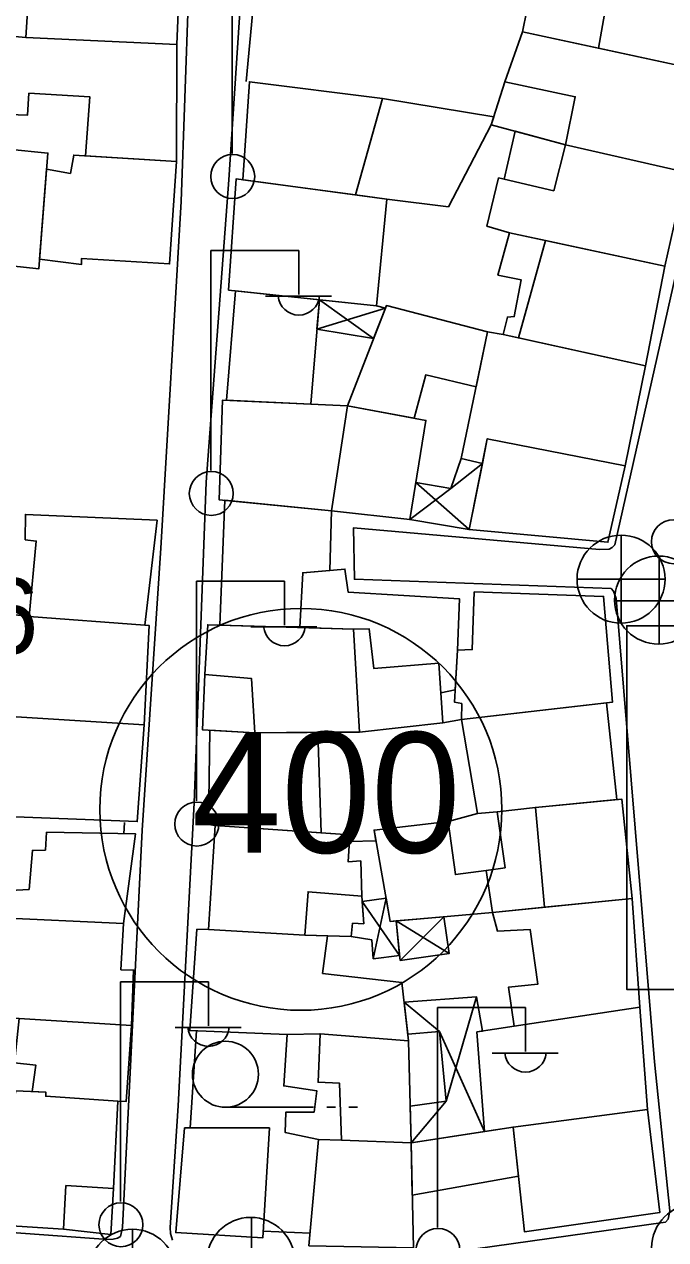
# Model space of a CAD drawing. Extents: x 417997 to 421451, y 4451742 to 4455216.
# Drawn here: x 419821.8 to 419872.8, y 4452752.1 to 4452848.9 of the extents above; entities that cross this region are included whole.
import ezdxf

# ---------------------------------------------------------------- set-up
doc = ezdxf.new("R2010")
doc.units = 0
for name, color, linetype in [('B_Mesken', 7, 'Continuous'), ('B_Sundurma', 7, 'Continuous'), ('B_Teras', 7, 'Continuous'), ('LJ_SEMBOL', 7, 'Continuous'), ('S_Elektrik_Diregi', 7, 'Continuous'), ('S_Rogar_Kapagi', 7, 'Continuous'), ('S_Rogar_Kapagi_Buski', 7, 'Continuous'), ('S_Tek_Agac', 7, 'Continuous'), ('Sinir_Duvar_tek_tarafa_ait', 7, 'Continuous'), ('SM_TAKS', 7, 'Continuous'), ('TR_TİCK', 7, 'Continuous'), ('Y_Kot_Noktasi', 7, 'Continuous'), ('Yol_Sose', 7, 'Continuous')]:
    doc.layers.add(name, color=color, linetype=linetype)

msp = doc.modelspace()

# ---------------------------------------------------------------- linework, layer by layer
at = {"layer": 'B_Mesken'}
for points in [[(419823.93, 4452856.406), (419822.483, 4452856.486), (419821.932, 4452847.802), (419833.94, 4452847.239), (419834.317, 4452856.246), (419826.099, 4452856.738), (419826.043, 4452855.994)], [(419861.43, 4452848.261), (419862.129, 4452851.68), (419862.129, 4452856.075), (419866.427, 4452855.5), (419865.892, 4452851.584), (419868.207, 4452851.034), (419867.491, 4452846.956)], [(419866.427, 4452855.5), (419878.074, 4452853.055), (419876.334, 4452845.047), (419875.853, 4452845.156), (419867.491, 4452846.956), (419868.207, 4452851.034), (419865.892, 4452851.584)], [(419821.932, 4452847.802), (419817.859, 4452848.17), (419817.578, 4452841.784), (419822.061, 4452841.614), (419822.173, 4452843.371), (419827.034, 4452843.078), (419826.679, 4452838.397), (419833.917, 4452837.949), (419833.94, 4452847.239)], [(419860.042, 4452844.286), (419858.955, 4452840.852), (419864.853, 4452839.268), (419874.182, 4452837.157), (419875.853, 4452845.156), (419861.43, 4452848.261)], [(419839.205, 4452836.488), (419839.715, 4452844.284), (419850.315, 4452842.952), (419848.161, 4452835.275)], [(419858.955, 4452840.852), (419855.55, 4452834.324), (419850.639, 4452834.939), (419848.161, 4452835.275), (419850.315, 4452842.952), (419859.161, 4452841.502)], [(419859.973, 4452836.532), (419860.858, 4452840.341), (419864.853, 4452839.268), (419874.182, 4452837.157), (419874.431, 4452837.047), (419872.751, 4452829.614), (419863.264, 4452831.644), (419860.396, 4452832.257), (419858.612, 4452832.798), (419859.544, 4452836.632)], [(419817.104, 4452836.806), (419816.809, 4452830.053), (419822.956, 4452829.393), (419823.683, 4452838.613), (419817.335, 4452839.227)], [(419823.016, 4452830.162), (419826.353, 4452829.737), (419826.373, 4452830.223), (419833.367, 4452829.786), (419833.917, 4452837.949), (419825.74, 4452838.455), (419825.481, 4452836.987), (419823.583, 4452837.342)], [(419838.042, 4452827.703), (419838.666, 4452836.561), (419850.639, 4452834.939), (419849.82, 4452826.444)], [(419859.895, 4452824.167), (419860.237, 4452825.566), (419860.787, 4452825.601), (419861.334, 4452828.533), (419859.482, 4452828.89), (419860.396, 4452832.257), (419872.751, 4452829.614), (419871.214, 4452821.673)], [(419837.896, 4452818.944), (419838.606, 4452827.643), (419845.281, 4452826.929), (419844.603, 4452818.639)], [(419847.532, 4452818.505), (419850.619, 4452826.48), (419858.652, 4452824.377), (419857.747, 4452820.017), (419853.746, 4452820.963), (419852.822, 4452817.507)], [(419858.249, 4452813.91), (419856.564, 4452814.318), (419858.652, 4452824.377), (419859.895, 4452824.167), (419861.11, 4452823.9), (419871.214, 4452821.673), (419869.6, 4452813.735), (419858.639, 4452815.877)], [(419846.26, 4452810.142), (419847.532, 4452818.505), (419837.587, 4452818.959), (419837.31, 4452811.029)], [(419847.532, 4452818.505), (419853.756, 4452817.331), (419852.473, 4452809.44), (419846.26, 4452810.142)], [(419857.209, 4452808.662), (419858.639, 4452815.877), (419869.6, 4452813.735), (419868.233, 4452807.637)], [(419837.352, 4452801.042), (419837.774, 4452810.983), (419846.26, 4452810.142), (419846.108, 4452805.404), (419843.964, 4452805.219), (419843.716, 4452800.85)], [(419822.186, 4452801.732), (419822.756, 4452807.734), (419821.88, 4452807.847), (419821.901, 4452809.862), (419832.371, 4452809.386), (419831.406, 4452801.039)], [(419843.716, 4452800.85), (419843.964, 4452805.219), (419847.316, 4452805.508), (419847.578, 4452803.665), (419856.429, 4452803.146), (419856.258, 4452799.049), (419856.076, 4452795.891), (419854.945, 4452795.652), (419855.114, 4452793.283), (419848.479, 4452792.54), (419847.993, 4452800.72)], [(419856.6, 4452793.536), (419856.604, 4452794.805), (419856.021, 4452794.927), (419856.258, 4452799.049), (419857.446, 4452799.104), (419857.6, 4452803.692), (419867.896, 4452803.337), (419868.59, 4452794.909)], [(419831.406, 4452801.039), (419831.737, 4452801.019), (419831.335, 4452793.12), (419819.895, 4452793.817), (419820.195, 4452801.975), (419822.186, 4452801.732)], [(419836.171, 4452797.116), (419835.98, 4452792.721), (419840.148, 4452792.485), (419848.479, 4452792.54), (419847.993, 4452800.72), (419836.404, 4452801.071)], [(419868.118, 4452794.854), (419868.945, 4452787.162), (419862.464, 4452786.537), (419859.438, 4452786.181), (419857.867, 4452786.044), (419856.6, 4452793.536)], [(419831.335, 4452793.12), (419830.794, 4452785.412), (419819.015, 4452785.863), (419817.507, 4452785.938), (419817.547, 4452788.328), (419817.859, 4452793.991), (419819.895, 4452793.817)], [(419845.424, 4452784.514), (419836.996, 4452785.109), (419836.466, 4452785.172), (419836.566, 4452792.688), (419840.148, 4452792.485), (419845.15, 4452792.518)], [(419849.782, 4452783.885), (419847.682, 4452783.839), (419847.716, 4452784.353), (419845.424, 4452784.514), (419845.15, 4452792.518), (419848.479, 4452792.54), (419855.114, 4452793.283), (419856.6, 4452793.536), (419857.867, 4452786.044), (419855.533, 4452785.417), (419849.634, 4452784.733)], [(419858.555, 4452781.525), (419860.055, 4452781.739), (419859.438, 4452786.181), (419862.464, 4452786.537), (419869.342, 4452787.2), (419870.164, 4452779.301), (419863.185, 4452778.593), (419859.046, 4452778.173)], [(419836.452, 4452776.826), (419836.996, 4452785.109), (419847.716, 4452784.353), (419847.576, 4452782.209), (419848.575, 4452782.285), (419848.658, 4452779.476), (419848.808, 4452777.283), (419847.919, 4452777.323), (419847.808, 4452776.28), (419844.127, 4452776.387)], [(419850.908, 4452777.471), (419849.634, 4452784.733), (419855.533, 4452785.417), (419856.11, 4452781.191), (419858.555, 4452781.525), (419859.046, 4452778.173)], [(419823.57, 4452784.568), (419830.661, 4452784.432), (419829.708, 4452777.302), (419819.35, 4452777.778), (419819.618, 4452779.874), (419822.197, 4452780.013), (419822.456, 4452783.124), (419823.487, 4452783.146)], [(419859.046, 4452778.173), (419859.465, 4452776.683), (419862.04, 4452776.838), (419862.67, 4452772.486), (419860.337, 4452772.242), (419860.774, 4452769.126), (419870.765, 4452770.64), (419870.164, 4452779.301)], [(419821.393, 4452769.743), (419813.599, 4452770.351), (419813.943, 4452774.535), (419819.169, 4452774.028), (419819.35, 4452777.778), (419829.708, 4452777.302), (419829.502, 4452773.619), (419830.5, 4452773.6), (419830.337, 4452769.199)], [(419842.726, 4452768.478), (419834.976, 4452768.791), (419835.54, 4452776.846), (419836.452, 4452776.826), (419844.127, 4452776.387), (419845.927, 4452776.335), (419845.544, 4452773.332), (419851.833, 4452772.619), (419852.383, 4452767.979), (419845.345, 4452768.534), (419842.726, 4452768.478)], [(419858.407, 4452760.744), (419857.819, 4452768.678), (419859.221, 4452768.89), (419860.774, 4452769.126), (419870.765, 4452770.64), (419871.378, 4452762.493), (419860.698, 4452761.1)], [(419829.247, 4452763.164), (419829.902, 4452763.132), (419830.337, 4452769.199), (419821.393, 4452769.743), (419821.037, 4452766.209), (419822.717, 4452766.032), (419822.428, 4452763.933), (419823.526, 4452763.882), (419823.518, 4452763.561)], [(419845.345, 4452768.534), (419842.726, 4452768.478), (419842.446, 4452764.381), (419845.07, 4452763.991), (419844.868, 4452762.304), (419842.603, 4452762.289), (419842.573, 4452760.663), (419845.216, 4452760.127), (419847.044, 4452760.056), (419852.587, 4452759.84), (419852.383, 4452767.979)], [(419828.916, 4452756.215), (419828.697, 4452752.555), (419824.918, 4452752.982), (419820.392, 4452753.265), (419821.104, 4452763.994), (419823.526, 4452763.882), (419823.518, 4452763.561), (419829.247, 4452763.164)], [(419871.378, 4452762.493), (419872.371, 4452754.307), (419861.594, 4452752.777), (419860.698, 4452761.1)], [(419841.323, 4452761.044), (419840.773, 4452752.279), (419833.858, 4452752.709), (419834.565, 4452761.031)], [(419861.116, 4452757.211), (419852.675, 4452755.673), (419852.587, 4452759.84), (419860.698, 4452761.1)], [(419852.587, 4452759.84), (419852.764, 4452751.484), (419844.456, 4452751.659), (419845.216, 4452760.127), (419847.044, 4452760.056)]]:
    msp.add_lwpolyline(points, close=True, dxfattribs=at)
at = {"layer": 'B_Sundurma'}
for p, q in [((419849.598, 4452823.842), (419845.281, 4452826.929)), ((419850.538, 4452826.273), (419845.09, 4452824.595)), ((419855.736, 4452811.906), (419858.249, 4452813.91)), ((419852.952, 4452812.385), (419857.209, 4452808.662)), ((419855.736, 4452811.906), (419852.473, 4452809.44)), ((419849.569, 4452774.503), (419850.583, 4452779.324)), ((419851.667, 4452774.746), (419848.686, 4452779.066)), ((419851.391, 4452777.513), (419855.603, 4452774.906)), ((419851.705, 4452774.364), (419855.182, 4452777.84)), ((419857.78, 4452771.481), (419855.371, 4452763.167)), ((419854.836, 4452768.698), (419852.019, 4452771.045)), ((419858.407, 4452760.744), (419854.836, 4452768.698)), ((419855.371, 4452763.167), (419852.587, 4452759.84))]:
    msp.add_line(p, q, dxfattribs=at)
for points in [[(419849.82, 4452826.444), (419850.538, 4452826.273), (419849.598, 4452823.842), (419845.09, 4452824.595), (419845.281, 4452826.929)], [(419852.952, 4452812.385), (419855.736, 4452811.906), (419856.564, 4452814.318), (419858.249, 4452813.91), (419857.209, 4452808.662), (419852.473, 4452809.44)], [(419851.667, 4452774.746), (419849.569, 4452774.503), (419849.448, 4452775.991), (419847.808, 4452776.28), (419847.919, 4452777.323), (419848.808, 4452777.283), (419848.686, 4452779.066), (419850.583, 4452779.324), (419850.908, 4452777.471), (419851.391, 4452777.513)], [(419851.705, 4452774.364), (419851.391, 4452777.513), (419855.182, 4452777.84), (419855.603, 4452774.906)], [(419852.019, 4452771.045), (419857.78, 4452771.481), (419858.264, 4452768.745), (419857.819, 4452768.678), (419858.407, 4452760.744), (419852.587, 4452759.84), (419852.513, 4452762.78), (419855.371, 4452763.167), (419854.836, 4452768.698), (419852.323, 4452768.485)]]:
    msp.add_lwpolyline(points, close=True, dxfattribs=at)
at = {"layer": 'B_Teras'}
for points in [[(419860.042, 4452844.286), (419861.43, 4452848.261), (419875.853, 4452845.156), (419874.182, 4452837.157), (419864.853, 4452839.268), (419865.639, 4452843.096)], [(419860.396, 4452832.257), (419858.612, 4452832.798), (419859.544, 4452836.632), (419863.925, 4452835.609), (419864.853, 4452839.268), (419874.182, 4452837.157), (419874.431, 4452837.047), (419872.751, 4452829.614), (419863.264, 4452831.644)], [(419861.11, 4452823.9), (419863.264, 4452831.644), (419872.751, 4452829.614), (419871.214, 4452821.673)], [(419836.171, 4452797.116), (419836.404, 4452801.071), (419847.993, 4452800.72), (419848.479, 4452792.54), (419840.148, 4452792.485), (419839.874, 4452796.804)], [(419848.479, 4452792.54), (419855.114, 4452793.283), (419854.776, 4452798.03), (419849.603, 4452797.607), (419849.237, 4452800.757), (419847.993, 4452800.72)], [(419863.185, 4452778.593), (419862.464, 4452786.537), (419869.342, 4452787.2), (419870.164, 4452779.301)], [(419836.452, 4452776.826), (419836.996, 4452785.109), (419847.716, 4452784.353), (419847.576, 4452782.209), (419848.575, 4452782.285), (419848.658, 4452779.476), (419844.389, 4452779.828), (419844.127, 4452776.387)], [(419847.044, 4452760.056), (419846.874, 4452764.601), (419845.177, 4452764.67), (419845.345, 4452768.534), (419852.383, 4452767.979), (419852.587, 4452759.84)], [(419820.392, 4452753.265), (419821.104, 4452763.994), (419823.526, 4452763.882), (419823.518, 4452763.561), (419829.247, 4452763.164), (419828.916, 4452756.215), (419825.116, 4452756.454), (419824.918, 4452752.982)]]:
    msp.add_lwpolyline(points, close=True, dxfattribs=at)
at = {"layer": 'LJ_SEMBOL'}
msp.add_lwpolyline([(419869.728, 4452800.991), (419907.66, 4452800.991), (419907.66, 4452772.053), (419869.728, 4452772.053)], close=True, dxfattribs=at)
msp.add_lwpolyline([(419869.728, 4452800.991), (419907.66, 4452800.991), (419907.66, 4452772.053), (419869.728, 4452772.053)], close=True, dxfattribs=at)
at = {"layer": 'S_Elektrik_Diregi'}
for p, q in [((419838.354, 4452838.578), (419838.354, 4452856.078)), ((419836.652, 4452813.362), (419836.652, 4452830.862)), ((419836.652, 4452830.862), (419843.652, 4452830.862)), ((419843.652, 4452827.362), (419843.652, 4452830.862)), ((419840.992, 4452827.222), (419846.242, 4452827.222)), ((419835.501, 4452787.053), (419835.501, 4452804.553)), ((419835.501, 4452804.553), (419842.501, 4452804.553)), ((419842.501, 4452801.053), (419842.501, 4452804.553)), ((419839.841, 4452800.913), (419845.091, 4452800.913)), ((419829.46, 4452755.173), (419829.46, 4452772.673)), ((419829.46, 4452772.673), (419836.46, 4452772.673)), ((419836.46, 4452769.173), (419836.46, 4452772.673)), ((419854.681, 4452753.126), (419854.681, 4452770.626)), ((419854.681, 4452770.626), (419861.681, 4452770.626)), ((419861.681, 4452767.126), (419861.681, 4452770.626)), ((419833.8, 4452769.033), (419839.05, 4452769.033)), ((419859.021, 4452766.986), (419864.271, 4452766.986))]:
    msp.add_line(p, q, dxfattribs=at)
for centre in [(419838.39, 4452836.743), (419836.688, 4452811.526), (419873.457, 4452807.683), (419835.537, 4452785.218), (419829.496, 4452753.337), (419854.717, 4452751.291)]:
    msp.add_circle(centre, 1.75, dxfattribs=at)
for centre in [(419843.653, 4452827.375), (419842.502, 4452801.066), (419836.461, 4452769.186), (419861.681, 4452767.139)]:
    msp.add_arc(centre, 1.658, 184.83843, 355.14641, dxfattribs=at)
at = {"layer": 'S_Rogar_Kapagi'}
for p, q in [((419872.321, 4452799.512), (419872.321, 4452806.512)), ((419868.751, 4452802.977), (419875.751, 4452802.977)), ((419839.872, 4452746.892), (419839.872, 4452753.892))]:
    msp.add_line(p, q, dxfattribs=at)
for centre in [(419872.268, 4452803.04), (419839.819, 4452750.42)]:
    msp.add_circle(centre, 3.5, dxfattribs=at)
at = {"layer": 'S_Rogar_Kapagi_Buski'}
for p, q in [((419869.283, 4452808.205), (419869.283, 4452801.205)), ((419865.783, 4452804.705), (419872.783, 4452804.705)), ((419830.407, 4452752.977), (419830.407, 4452745.977))]:
    msp.add_line(p, q, dxfattribs=at)
for centre in [(419869.283, 4452804.705), (419875.213, 4452751.485), (419830.407, 4452749.477)]:
    msp.add_circle(centre, 3.5, dxfattribs=at)
at = {"layer": 'S_Tek_Agac'}
for p, q in [((419837.814, 4452762.679), (419844.814, 4452762.679)), ((419845.864, 4452762.679), (419846.564, 4452762.679)), ((419847.614, 4452762.679), (419848.314, 4452762.679))]:
    msp.add_line(p, q, dxfattribs=at)
msp.add_circle((419837.814, 4452765.304), 2.625, dxfattribs=at)
at = {"layer": 'Sinir_Duvar_tek_tarafa_ait'}
for points in [[(419839.466, 4452844.308), (419840.346, 4452853.631)], [(419829.775, 4452785.329), (419829.724, 4452784.45)], [(419835.006, 4452761.032), (419835.503, 4452768.77)], [(419844.545, 4452752.652), (419840.807, 4452752.813)]]:
    msp.add_lwpolyline(points, dxfattribs=at)
at = {"layer": 'SM_TAKS'}
msp.add_circle((419843.813, 4452786.385), 15.988, dxfattribs=at)
msp.add_circle((419843.813, 4452786.385), 15.988, dxfattribs=at)
at = {"layer": 'TR_TİCK'}
msp.add_lwpolyline([(419869.728, 4452772.053), (419869.728, 4452800.991), (419907.66, 4452800.991), (419907.66, 4452772.053), (419869.728, 4452772.053)], dxfattribs=at)
msp.add_lwpolyline([(419869.728, 4452772.053), (419869.728, 4452800.991), (419907.66, 4452800.991), (419907.66, 4452772.053), (419869.728, 4452772.053)], dxfattribs=at)
for start, end in [(0, 180), (0, 180), (180, 0), (180, 0)]:
    msp.add_arc((419843.813, 4452786.385), 15.988, start, end, dxfattribs=at)
at = {"layer": 'Yol_Sose'}
for points in [[(419812.305, 4452870.735), (419829.477, 4452867.577), (419834.9, 4452866.485), (419835.374, 4452866.057), (419835.55, 4452865.554), (419835.156, 4452859.455), (419834.289, 4452834.75), (419832.666, 4452807.166), (419831.179, 4452784.735), (419829.632, 4452753.109), (419829.471, 4452752.404), (419829.22, 4452752.275), (419828.878, 4452752.19), (419828.451, 4452752.162), (419815.321, 4452753.111), (419796.133, 4452754.488), (419795.883, 4452754.776), (419795.856, 4452755.115), (419796.455, 4452767.218), (419797.17, 4452782.669), (419798.646, 4452806.176), (419799.783, 4452827.096), (419800.118, 4452840.512)], [(419833.602, 4452752.102), (419833.436, 4452752.64), (419833.426, 4452753.108), (419834.062, 4452762.786), (419835.333, 4452786.893), (419836.275, 4452812.419), (419838.069, 4452836.474), (419839.484, 4452857.909)], [(419878.479, 4452851.554), (419874.067, 4452830.865), (419868.778, 4452807.445), (419868.572, 4452807.226), (419868.343, 4452807.096), (419867.567, 4452807.078), (419848.005, 4452808.802), (419848.068, 4452804.696), (419868.491, 4452803.964), (419868.688, 4452803.745), (419868.896, 4452803.175), (419870.089, 4452788.726), (419871.952, 4452766.29), (419873.156, 4452754.436), (419873.029, 4452753.787), (419872.806, 4452753.539), (419852.992, 4452750.741)]]:
    msp.add_lwpolyline(points, dxfattribs=at)

# ---------------------------------------------------------------- texts
at = {"layer": 'SM_TAKS'}
msp.add_text('400', height=9.5928, dxfattribs=at).set_placement((419835.123, 4452782.934))
msp.add_text('400', height=9.5928, dxfattribs=at).set_placement((419835.123, 4452782.934))
at = {"layer": 'Y_Kot_Noktasi'}
msp.add_text('119.96 ', height=6, rotation=358.2043, dxfattribs=at).set_placement((419798.335, 4452799.482))

doc.saveas('drawing.dxf')
